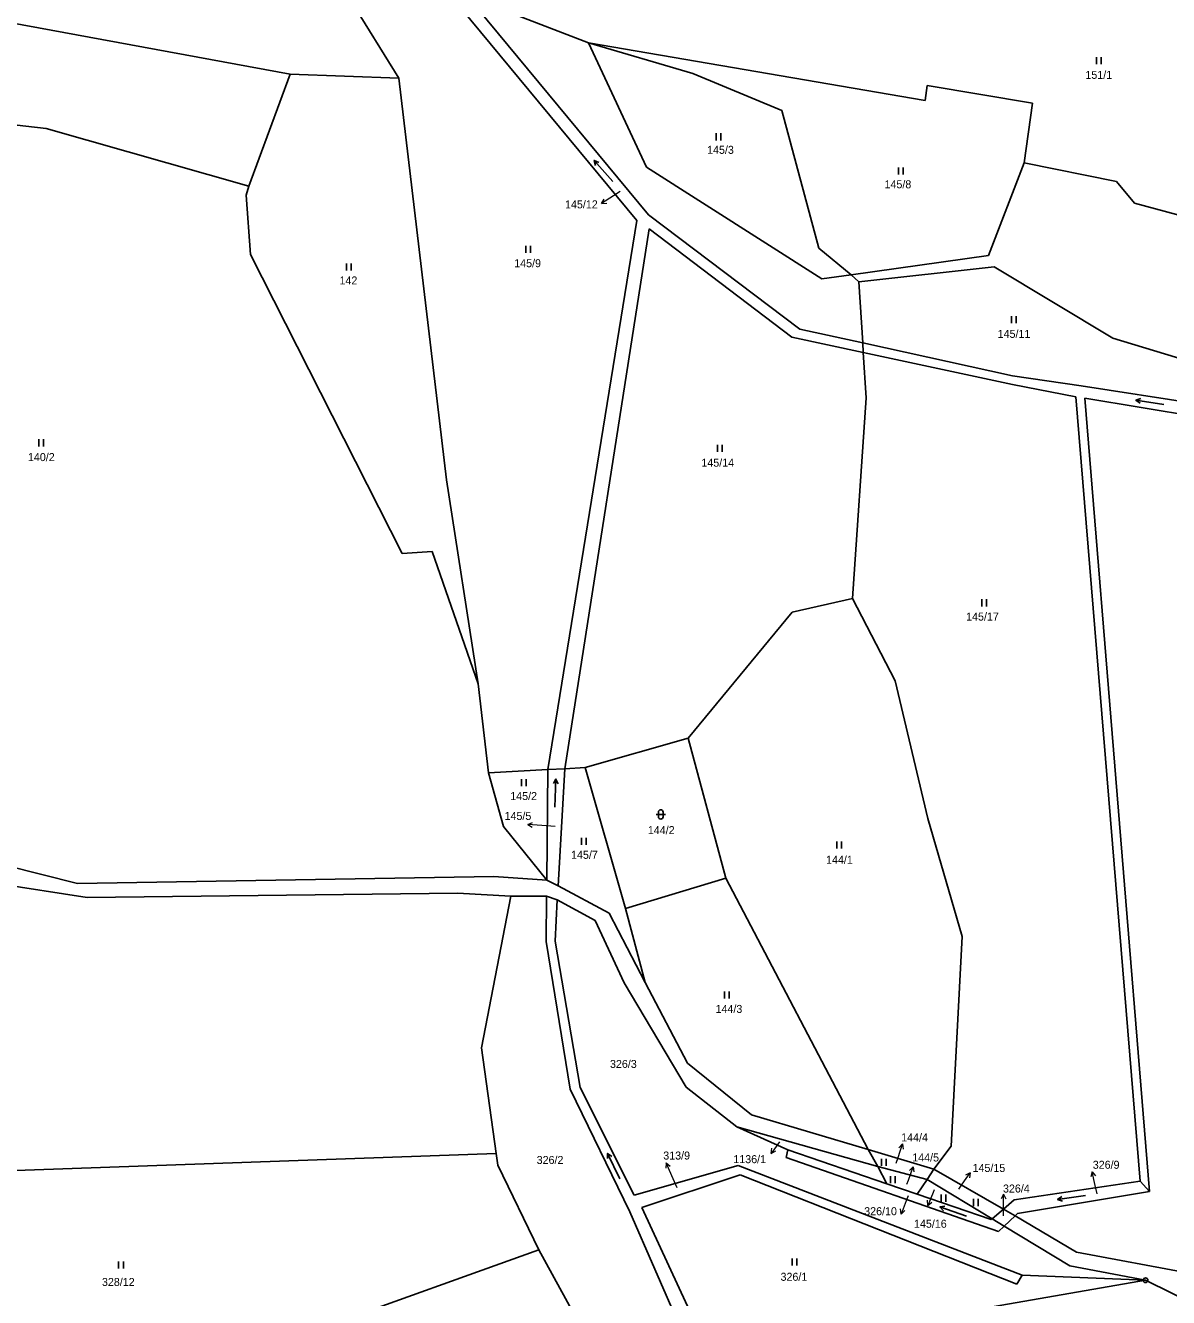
# Model space of a CAD drawing. Extents: x -765428 to -762163, y -1107632 to -1104975.
# Drawn here: x -763812.1 to -763569.2, y -1106638.7 to -1106368.4 of the extents above; entities that cross this region are included whole.
import ezdxf
from ezdxf.enums import TextEntityAlignment as Align

# ---------------------------------------------------------------- set-up
doc = ezdxf.new("R2010")
doc.units = 0
doc.header["$LTSCALE"] = 0.68
for name, color, linetype, lineweight in [('1', 7, 'Continuous', 25), ('3', 7, 'Continuous', 25), ('7', 7, 'Continuous', 13), ('8', 7, 'Continuous', 25)]:
    doc.layers.add(name, color=color, linetype=linetype, lineweight=lineweight)
doc.layers.add('2', color=7, linetype='Continuous')

msp = doc.modelspace()

# ---------------------------------------------------------------- linework, layer by layer
at = {"layer": '1'}
for p, q in [((-763756.3, -1106320.24), (-763682.16, -1106409.87)), ((-763679.72, -1106408.64), (-763754.39, -1106318.42)), ((-763742.98, -1106362.99), (-763732.72, -1106379.58)), ((-763830.87, -1106364.91), (-763755.83, -1106378.79)), ((-763692.46, -1106372.08), (-763707.15, -1106366.45)), ((-763692.46, -1106372.08), (-763680.13, -1106398.49)), ((-763620.93, -1106384.39), (-763692.46, -1106372.08)), ((-763670.27, -1106378.62), (-763692.46, -1106372.08)), ((-763755.83, -1106378.79), (-763764.59, -1106402.53)), ((-763732.72, -1106379.58), (-763755.83, -1106378.79)), ((-763732.72, -1106379.58), (-763722.59, -1106464.92)), ((-763651.33, -1106386.45), (-763670.27, -1106378.62)), ((-763620.5, -1106381.18), (-763620.93, -1106384.39)), ((-763598.08, -1106384.94), (-763620.5, -1106381.18)), ((-763599.85, -1106397.58), (-763598.08, -1106384.94)), ((-763843.04, -1106386.12), (-763807.69, -1106390.31)), ((-763643.47, -1106415.76), (-763651.33, -1106386.45)), ((-763807.69, -1106390.31), (-763764.59, -1106402.53)), ((-763680.13, -1106398.49), (-763642.82, -1106422.24)), ((-763607.42, -1106417.27), (-763599.85, -1106397.58)), ((-763580.24, -1106401.6), (-763599.85, -1106397.58)), ((-763764.59, -1106402.53), (-763765.17, -1106404.47)), ((-763576.45, -1106406.18), (-763580.24, -1106401.6)), ((-763765.17, -1106404.47), (-763764.22, -1106417.09)), ((-763518.91, -1106421.55), (-763576.45, -1106406.18)), ((-763679.72, -1106408.64), (-763647.55, -1106432.91)), ((-763682.16, -1106409.87), (-763701.08, -1106526.51)), ((-763679.54, -1106411.59), (-763649.25, -1106434.66)), ((-763764.22, -1106417.09), (-763732.02, -1106480.6)), ((-763636.63, -1106421.37), (-763643.47, -1106415.76)), ((-763636.63, -1106421.37), (-763607.42, -1106417.27)), ((-763634.96, -1106422.88), (-763606.22, -1106419.71)), ((-763606.22, -1106419.71), (-763580.99, -1106434.85)), ((-763642.82, -1106422.24), (-763636.63, -1106421.37)), ((-763634.96, -1106422.88), (-763636.63, -1106421.37)), ((-763634.17, -1106435.86), (-763634.96, -1106422.88)), ((-763647.55, -1106432.91), (-763634.17, -1106435.86)), ((-763649.25, -1106434.66), (-763634.05, -1106437.91)), ((-763532.68, -1106449.46), (-763580.99, -1106434.85)), ((-763634.05, -1106437.91), (-763602.32, -1106444.68)), ((-763633.46, -1106447.55), (-763634.05, -1106437.91)), ((-763602.35, -1106442.87), (-763587.73, -1106444.96)), ((-763602.32, -1106444.68), (-763588.89, -1106447.35)), ((-763575.23, -1106613.93), (-763588.89, -1106447.35)), ((-763587.73, -1106444.96), (-763492.61, -1106459.87)), ((-763636.34, -1106490.14), (-763633.46, -1106447.55)), ((-763586.99, -1106447.63), (-763573.25, -1106616.18)), ((-763586.99, -1106447.63), (-763493.83, -1106462.93)), ((-763722.59, -1106464.92), (-763715.86, -1106508.27)), ((-763732.02, -1106480.6), (-763725.67, -1106480.15)), ((-763725.67, -1106480.15), (-763715.86, -1106508.27)), ((-763649.18, -1106493.1), (-763636.34, -1106490.14)), ((-763636.34, -1106490.14), (-763627.3, -1106507.65)), ((-763671.27, -1106519.84), (-763649.18, -1106493.1)), ((-763715.86, -1106508.27), (-763713.71, -1106527.17)), ((-763627.3, -1106507.65), (-763620.31, -1106536.91)), ((-763671.27, -1106519.84), (-763693.13, -1106526.09)), ((-763671.27, -1106519.84), (-763663.27, -1106549.61)), ((-763713.71, -1106527.17), (-763701.08, -1106526.51)), ((-763713.71, -1106527.17), (-763710.46, -1106538.64)), ((-763701.08, -1106526.51), (-763701.31, -1106550.01)), ((-763701.08, -1106526.51), (-763697.43, -1106526.32)), ((-763697.43, -1106526.32), (-763698.87, -1106551.19)), ((-763693.13, -1106526.09), (-763684.56, -1106556)), ((-763710.46, -1106538.64), (-763701.31, -1106550.01)), ((-763620.31, -1106536.91), (-763613.03, -1106561.97)), ((-763816.19, -1106546.89), (-763800.98, -1106550.74)), ((-763800.98, -1106550.74), (-763712.55, -1106549.21)), ((-763712.55, -1106549.21), (-763701.31, -1106550.01)), ((-763701.31, -1106550.01), (-763698.87, -1106551.19)), ((-763663.27, -1106549.61), (-763684.56, -1106556)), ((-763663.27, -1106549.61), (-763632.99, -1106607.21)), ((-763798.95, -1106553.66), (-763818.22, -1106550.71)), ((-763720.26, -1106552.8), (-763798.95, -1106553.66)), ((-763720.26, -1106552.8), (-763708.97, -1106553.42)), ((-763688.01, -1106557.01), (-763698.87, -1106551.19)), ((-763708.97, -1106553.42), (-763715.16, -1106585.6)), ((-763708.97, -1106553.42), (-763701.34, -1106553.43)), ((-763701.34, -1106553.43), (-763701.42, -1106563.01)), ((-763701.34, -1106553.43), (-763699.11, -1106554.17)), ((-763699.11, -1106554.17), (-763699.55, -1106563)), ((-763691.03, -1106558.56), (-763699.11, -1106554.17)), ((-763688.01, -1106557.01), (-763680.36, -1106571.77)), ((-763684.56, -1106556), (-763680.36, -1106571.77)), ((-763684.84, -1106571.83), (-763691.03, -1106558.56)), ((-763701.42, -1106563.01), (-763696.3, -1106594.44)), ((-763699.55, -1106563), (-763694.21, -1106594.09)), ((-763613.03, -1106561.97), (-763615.36, -1106606.52)), ((-763680.36, -1106571.77), (-763671.43, -1106588.87)), ((-763671.67, -1106593.98), (-763684.84, -1106571.83)), ((-763715.16, -1106585.6), (-763712.04, -1106608.05)), ((-763671.43, -1106588.87), (-763657.77, -1106599.9)), ((-763696.3, -1106594.44), (-763683.65, -1106620.5)), ((-763694.21, -1106594.09), (-763682.7, -1106616.95)), ((-763660.93, -1106602.43), (-763671.67, -1106593.98)), ((-763657.77, -1106599.9), (-763632.99, -1106607.21)), ((-763650.08, -1106607.29), (-763660.93, -1106602.43)), ((-763630.99, -1106610.82), (-763660.93, -1106602.43)), ((-763615.36, -1106606.52), (-763619.03, -1106611.41)), ((-763854.08, -1106613.11), (-763712.04, -1106608.05)), ((-763712.04, -1106608.05), (-763711.69, -1106610.54)), ((-763650.08, -1106607.29), (-763650.42, -1106608.95)), ((-763650.42, -1106608.95), (-763605.32, -1106624.62)), ((-763629.02, -1106614.53), (-763650.08, -1106607.29)), ((-763632.99, -1106607.21), (-763630.99, -1106610.82)), ((-763632.99, -1106607.21), (-763619.03, -1106611.41)), ((-763711.69, -1106610.54), (-763702.97, -1106628.58)), ((-763682.7, -1106616.95), (-763660.66, -1106610.64)), ((-763660.66, -1106610.64), (-763600.31, -1106633.92)), ((-763630.99, -1106610.82), (-763629.02, -1106614.53)), ((-763620.5, -1106613.58), (-763630.99, -1106610.82)), ((-763619.03, -1106611.41), (-763620.5, -1106613.58)), ((-763619.03, -1106611.41), (-763604.28, -1106619.89)), ((-763660.24, -1106612.65), (-763681.13, -1106619.53)), ((-763601.39, -1106635.83), (-763660.24, -1106612.65)), ((-763622.62, -1106616.73), (-763629.02, -1106614.53)), ((-763620.5, -1106613.58), (-763622.62, -1106616.73)), ((-763606.67, -1106621.95), (-763620.5, -1106613.58)), ((-763575.23, -1106613.93), (-763602.02, -1106617.96)), ((-763573.25, -1106616.18), (-763575.23, -1106613.93)), ((-763606.9, -1106622.14), (-763622.62, -1106616.73)), ((-763573.25, -1106616.18), (-763601.29, -1106620.82)), ((-763681.13, -1106619.53), (-763669.62, -1106644.31)), ((-763604.28, -1106619.89), (-763606.67, -1106621.95)), ((-763602.02, -1106617.96), (-763604.28, -1106619.89)), ((-763604.28, -1106619.89), (-763601.81, -1106621.31)), ((-763683.65, -1106620.5), (-763672.91, -1106645.07)), ((-763606.67, -1106621.95), (-763606.9, -1106622.14)), ((-763604.12, -1106623.49), (-763606.67, -1106621.95)), ((-763601.81, -1106621.31), (-763604.12, -1106623.49)), ((-763601.29, -1106620.82), (-763601.81, -1106621.31)), ((-763588.74, -1106629.05), (-763601.81, -1106621.31)), ((-763604.12, -1106623.49), (-763605.32, -1106624.62)), ((-763590.13, -1106631.96), (-763604.12, -1106623.49)), ((-763782.87, -1106657.13), (-763702.97, -1106628.58)), ((-763702.97, -1106628.58), (-763693.52, -1106645.81)), ((-763564.46, -1106633.61), (-763588.74, -1106629.05)), ((-763600.31, -1106633.92), (-763601.39, -1106635.83)), ((-763574.06, -1106635.01), (-763600.31, -1106633.92)), ((-763590.13, -1106631.96), (-763574.06, -1106635.01)), ((-763670.89, -1106651.76), (-763574.06, -1106635.01)), ((-763561.73, -1106641.13), (-763574.06, -1106635.01))]:
    msp.add_line(p, q, dxfattribs=at)
for points in [[(-763679.54, -1106411.59), (-763697.43, -1106526.32), (-763693.13, -1106526.09)], [(-763634.05, -1106437.91), (-763634.17, -1106435.86), (-763602.35, -1106442.87)]]:
    msp.add_lwpolyline(points, dxfattribs=at)
at = {"layer": '3'}
for p, q in [((-763584.521, -1106376.63), (-763584.521, -1106375.13)), ((-763583.52, -1106376.63), (-763583.52, -1106375.13)), ((-763665.341, -1106392.83), (-763665.341, -1106391.33)), ((-763664.34, -1106392.83), (-763664.34, -1106391.33)), ((-763691.252, -1106397.102), (-763690.226, -1106397.493)), ((-763626.551, -1106400.08), (-763626.551, -1106398.58)), ((-763625.55, -1106400.08), (-763625.55, -1106398.58)), ((-763705.781, -1106416.7), (-763705.781, -1106415.2)), ((-763704.78, -1106416.7), (-763704.78, -1106415.2)), ((-763743.851, -1106420.5), (-763743.851, -1106419)), ((-763742.85, -1106420.5), (-763742.85, -1106419)), ((-763602.531, -1106431.66), (-763602.531, -1106430.16)), ((-763601.53, -1106431.66), (-763601.53, -1106430.16)), ((-763576.119, -1106448.04), (-763575.075, -1106447.697)), ((-763809.211, -1106457.84), (-763809.211, -1106456.34)), ((-763808.21, -1106457.84), (-763808.21, -1106456.34)), ((-763665.001, -1106459.03), (-763665.001, -1106457.53)), ((-763664, -1106459.03), (-763664, -1106457.53)), ((-763608.871, -1106491.83), (-763608.871, -1106490.33)), ((-763607.87, -1106491.83), (-763607.87, -1106490.33)), ((-763699.356, -1106528.525), (-763698.889, -1106529.519)), ((-763706.671, -1106530.07), (-763706.671, -1106528.57)), ((-763705.67, -1106530.07), (-763705.67, -1106528.57)), ((-763678.091, -1106536.041), (-763676.089, -1106536.041)), ((-763677.591, -1106535.541), (-763677.591, -1106536.542)), ((-763676.589, -1106536.542), (-763676.589, -1106535.541)), ((-763693.911, -1106542.48), (-763693.911, -1106540.98)), ((-763692.91, -1106542.48), (-763692.91, -1106540.98)), ((-763639.701, -1106543.26), (-763639.701, -1106541.76)), ((-763638.7, -1106543.26), (-763638.7, -1106541.76)), ((-763663.541, -1106575.15), (-763663.541, -1106573.65)), ((-763662.54, -1106575.15), (-763662.54, -1106573.65)), ((-763688.385, -1106608.054), (-763687.506, -1106608.713)), ((-763630.211, -1106610.69), (-763630.211, -1106609.19)), ((-763629.21, -1106610.69), (-763629.21, -1106609.19)), ((-763628.291, -1106614.37), (-763628.291, -1106612.87)), ((-763627.29, -1106614.37), (-763627.29, -1106612.87)), ((-763617.511, -1106618.32), (-763617.511, -1106616.82)), ((-763616.51, -1106618.32), (-763616.51, -1106616.82)), ((-763592.749, -1106617.821), (-763591.851, -1106617.189)), ((-763617.78, -1106619.44), (-763616.693, -1106619.284)), ((-763610.641, -1106619.24), (-763610.641, -1106617.74)), ((-763609.64, -1106619.24), (-763609.64, -1106617.74)), ((-763792.271, -1106632.5), (-763792.271, -1106631)), ((-763791.27, -1106632.5), (-763791.27, -1106631)), ((-763649.171, -1106631.88), (-763649.171, -1106630.38)), ((-763648.17, -1106631.88), (-763648.17, -1106630.38))]:
    msp.add_line(p, q, dxfattribs=at)
for points in [[(-763687.238, -1106401.561), (-763691.252, -1106397.102), (-763690.971, -1106398.164)], [(-763570.193, -1106448.978), (-763576.119, -1106448.04), (-763575.232, -1106448.688)], [(-763699.566, -1106534.521), (-763699.356, -1106528.525), (-763699.891, -1106529.484)], [(-763685.755, -1106613.447), (-763688.385, -1106608.054), (-763688.407, -1106609.153)], [(-763586.807, -1106616.986), (-763592.749, -1106617.821), (-763591.712, -1106618.182)], [(-763612.107, -1106621.393), (-763617.78, -1106619.44), (-763617.019, -1106620.232)]]:
    msp.add_lwpolyline(points, dxfattribs=at)
for centre, start, end in [((-763677.09, -1106535.5409), 0, 180), ((-763677.09, -1106536.5409), 180, 359.98789)]:
    msp.add_arc(centre, 0.5, start, end, dxfattribs=at)
at = {"layer": '7'}
for p, q in [((-763689.667, -1106406.264), (-763688.554, -1106406.139)), ((-763705.334, -1106538.211), (-763704.37, -1106538.78)), ((-763625.713, -1106606.046), (-763626.498, -1106606.844)), ((-763653.644, -1106608.058), (-763652.65, -1106607.542)), ((-763675.941, -1106610.068), (-763675.991, -1106611.187)), ((-763623.434, -1106610.9), (-763624.247, -1106611.67)), ((-763611.329, -1106612.162), (-763612.313, -1106612.695)), ((-763585.445, -1106611.976), (-763585.708, -1106613.064)), ((-763604.23, -1106616.729), (-763604.731, -1106617.73)), ((-763626.025, -1106620.962), (-763625.199, -1106620.206)), ((-763620.314, -1106619.142), (-763619.475, -1106618.402))]:
    msp.add_line(p, q, dxfattribs=at)
for points in [[(-763685.71, -1106403.68), (-763687.15, -1106404.63), (-763689.667, -1106406.264), (-763689.1, -1106405.299)], [(-763699.54, -1106538.6), (-763702.34, -1106538.42), (-763705.334, -1106538.211), (-763704.3, -1106537.781)], [(-763651.86, -1106605.6), (-763651.88, -1106605.63), (-763653.644, -1106608.058), (-763653.46, -1106606.953)], [(-763627.03, -1106610.13), (-763626.64, -1106608.9), (-763625.713, -1106606.046), (-763625.546, -1106607.153)], [(-763673.58, -1106615.41), (-763674.72, -1106612.81), (-763675.941, -1106610.068), (-763675.076, -1106610.78)], [(-763624.78, -1106614.6), (-763624.46, -1106613.72), (-763623.434, -1106610.9), (-763623.306, -1106612.012)], [(-763613.77, -1106615.63), (-763613.05, -1106614.62), (-763611.329, -1106612.162), (-763611.493, -1106613.269)], [(-763584.37, -1106616.62), (-763584.77, -1106614.9), (-763585.445, -1106611.976), (-763584.732, -1106612.839)], [(-763624.54, -1106617.11), (-763624.95, -1106618.16), (-763626.025, -1106620.962), (-763626.134, -1106619.847)], [(-763618.96, -1106615.79), (-763619.19, -1106616.36), (-763620.314, -1106619.142), (-763620.403, -1106618.026)], [(-763604.23, -1106621.3), (-763604.23, -1106619.73), (-763604.23, -1106616.729), (-763603.729, -1106617.73)]]:
    msp.add_lwpolyline(points, dxfattribs=at)
at = {"layer": '8'}
for radius in [0.5, 0.0303]:
    msp.add_circle((-763574.06, -1106635.0099), radius, dxfattribs=at)

# ---------------------------------------------------------------- texts
at = {"layer": '2'}
for s, p in [('151/1', (-763584.01, -1106379.755)), ('145/3', (-763664.39, -1106395.685)), ('145/8', (-763626.69, -1106403.005)), ('145/9', (-763705.37, -1106419.775)), ('142', (-763743.449, -1106423.445)), ('145/11', (-763602.02, -1106434.785)), ('140/2', (-763808.7, -1106460.965)), ('145/14', (-763664.97, -1106462.155)), ('145/17', (-763608.72, -1106494.855)), ('145/2', (-763706.22, -1106532.985)), ('145/7', (-763693.3, -1106545.475)), ('144/1', (-763639.12, -1106546.525)), ('328/12', (-763792.34, -1106636.225))]:
    msp.add_text(s, height=1.7, dxfattribs=at).set_placement(p, align=Align.CENTER)
for s, p in [('145/12', (-763690.469, -1106407.275)), ('145/5', (-763704.58, -1106537.215)), ('313/9', (-763670.86, -1106609.365)), ('1136/1', (-763654.709, -1106610.135)), ('326/9', (-763579.6, -1106611.325)), ('326/10', (-763626.899, -1106621.195)), ('145/16', (-763616.319, -1106623.855))]:
    msp.add_text(s, height=1.7, dxfattribs=at).set_placement(p, align=Align.RIGHT)
for s, p in [('144/2', (-763679.83, -1106540.225)), ('144/3', (-763665.44, -1106578.215)), ('326/3', (-763687.87, -1106589.905)), ('144/4', (-763626, -1106605.515)), ('326/2', (-763703.45, -1106610.305)), ('144/5', (-763623.64, -1106609.775)), ('145/15', (-763610.83, -1106612.005)), ('326/4', (-763604.36, -1106616.375)), ('326/1', (-763651.63, -1106635.125))]:
    msp.add_text(s, height=1.7, dxfattribs=at).set_placement(p)

doc.saveas('drawing.dxf')
